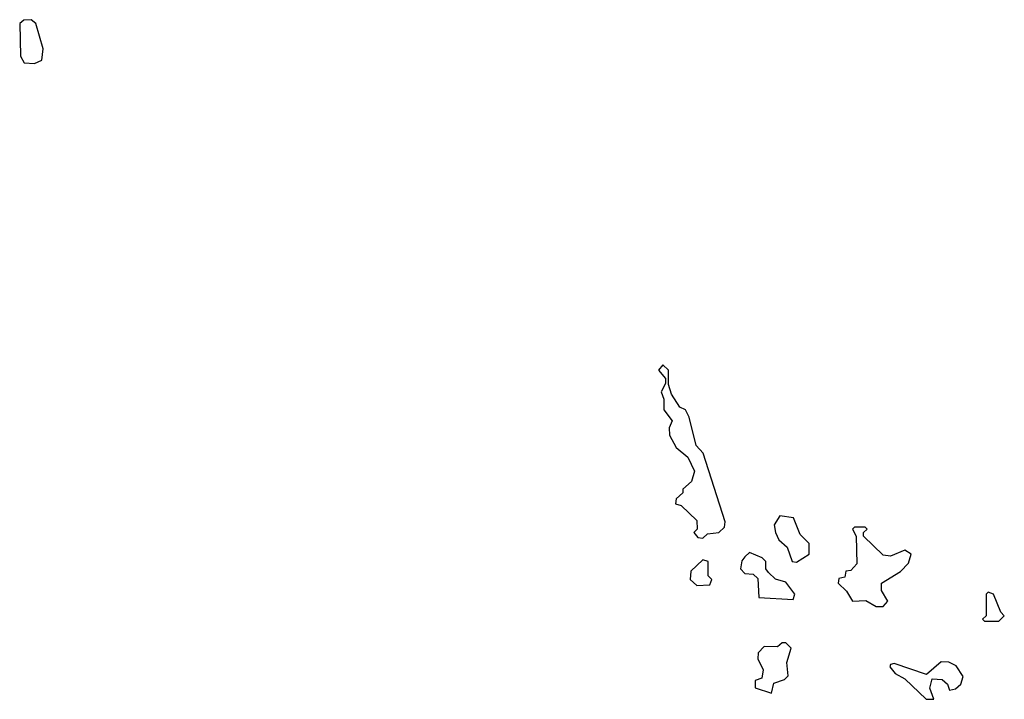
# Model space of a CAD drawing. Extents: x 2472589 to 2662339, y 701009 to 849030.
# Tile 312 of 406: x 2610354 to 2613080, y 714043 to 715926. Entities that reach past the tile are written whole.
import ezdxf

# ---------------------------------------------------------------- set-up
doc = ezdxf.new("R2010")
doc.units = 0

msp = doc.modelspace()

# ---------------------------------------------------------------- linework, layer by layer
at = {"layer": '0CON05XD'}
for points in [[(2610395, 715804), (2610415, 715813.3), (2610419.1, 715845), (2610398.8, 715915), (2610385.6, 715925.6), (2610365.9, 715924.1), (2610354, 715915), (2610356.2, 715825), (2610366.4, 715806.4), (2610395, 715804)], [(2612245, 714490), (2612258.3, 714501.7), (2612290, 714505), (2612305, 714520), (2612307.5, 714535), (2612246.7, 714725), (2612226.7, 714746.7), (2612207.5, 714825), (2612197.5, 714845), (2612182, 714852), (2612158.3, 714888.3), (2612150, 714915), (2612150, 714955), (2612135, 714970), (2612122.5, 714955), (2612141.7, 714931.7), (2612141.7, 714918.3), (2612130, 714895), (2612137.5, 714875), (2612137.5, 714845), (2612160, 714815), (2612152.5, 714795), (2612153.3, 714775), (2612171.2, 714741.2), (2612203.6, 714713.6), (2612222.5, 714675), (2612213.6, 714646.4), (2612190, 714625), (2612190, 714615), (2612171.7, 714598.3), (2612170, 714585), (2612185, 714580), (2612228.3, 714538.3), (2612230, 714515), (2612220, 714505), (2612231.7, 714491.7), (2612245, 714490)], [(2612505, 714423.3), (2612540, 714445), (2612540, 714475), (2612515, 714500), (2612496.4, 714546.4), (2612458.3, 714551.7), (2612443, 714527), (2612446.2, 714505), (2612456.2, 714485), (2612478.8, 714465), (2612492.5, 714425), (2612505, 714423.3)], [(2612745, 714300), (2612757.5, 714315), (2612740, 714345), (2612740, 714365), (2612793, 714397), (2612815, 714420), (2612822.5, 714445), (2612805, 714456.7), (2612765, 714440), (2612745, 714442.5), (2612690, 714495), (2612690, 714505), (2612700, 714515), (2612695, 714520), (2612665, 714520), (2612660, 714515), (2612670, 714495), (2612671.7, 714418.3), (2612655, 714400), (2612641.7, 714398.3), (2612638.3, 714381.7), (2612621.7, 714378.3), (2612620, 714365), (2612643, 714343), (2612660, 714315), (2612696.7, 714316.7), (2612725, 714300), (2612745, 714300)], [(2612228.3, 714358.3), (2612265, 714360), (2612270, 714375), (2612260, 714385), (2612260, 714425), (2612245, 714430), (2612211.7, 714398.3), (2612210, 714375), (2612228.3, 714358.3)], [(2612495, 714320), (2612500, 714335), (2612475, 714367.5), (2612446.4, 714376.4), (2612427.5, 714395), (2612420, 714405), (2612420, 714425), (2612410, 714435), (2612375, 714450), (2612361.7, 714438.3), (2612353, 714427), (2612350, 714405), (2612361.7, 714391.7), (2612385, 714390), (2612397.5, 714377.5), (2612400, 714325), (2612495, 714320)], [(2613065, 714260), (2613080, 714275), (2613070, 714285), (2613050, 714335), (2613035, 714340), (2613030, 714335), (2613030, 714275), (2613020, 714265), (2613025, 714260), (2613065, 714260)], [(2612435, 714060), (2612441.7, 714088.3), (2612471.7, 714098.3), (2612481.7, 714108.3), (2612477.5, 714145), (2612490, 714185), (2612475, 714200), (2612465, 714200), (2612451.7, 714188.3), (2612415, 714190), (2612398.3, 714171.7), (2612397.5, 714155), (2612412.5, 714125), (2612408.3, 714101.7), (2612390, 714095), (2612390, 714075), (2612435, 714060)], [(2612885, 714043.3), (2612873.8, 714073.8), (2612880, 714100), (2612908.3, 714098.3), (2612922.5, 714085), (2612928.3, 714068.3), (2612945, 714072.5), (2612960, 714085), (2612966.4, 714106.4), (2612946.4, 714136.4), (2612926.4, 714146.4), (2612905, 714147.5), (2612865, 714112.5), (2612775, 714142.5), (2612765, 714140), (2612763.3, 714133.3), (2612777.5, 714115), (2612805, 714100), (2612863.6, 714043.6), (2612885, 714043.3)]]:
    msp.add_lwpolyline(points, dxfattribs=at)

doc.saveas('drawing.dxf')
